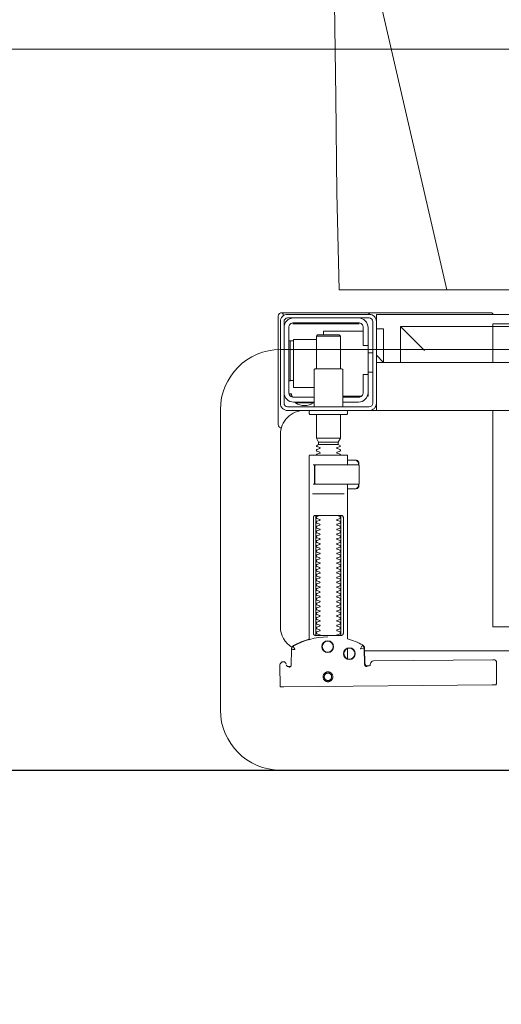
# Model space of a CAD drawing. Header units: millimetres. Extents: x 28291 to 177760, y -399809 to -170937.
# Tile 459 of 656: x 60864 to 60884, y -195425 to -195384. Entities that reach past the tile are written whole.
import ezdxf

# ---------------------------------------------------------------- set-up
doc = ezdxf.new("R2010")
doc.units = ezdxf.units.MM
doc.linetypes.add('HIDDEN2', pattern=[4.7625, 3.175, -1.5875])
doc.layers.get('0').update_dxf_attribs({"lineweight": 0})
for name, color, linetype, lineweight in [('!! 0_ Istn-sciany', 3, 'Continuous', 30), ('!! 0_Istn-went', 5, 'Continuous', 13), ('!! wymiary osi', 250, 'Continuous', 9), ('Dimension (ISO)', 7, 'Continuous', 25)]:
    doc.layers.add(name, color=color, linetype=linetype, lineweight=lineweight)
doc.layers.add('!! 2_WYBURZENIA DO REMONTU', color=7, linetype='Continuous', lineweight=0, true_color=0x4d4d4d, plot=False)
doc.layers.add('!! 2_WYPOS- SANITARNE - zrealizowane', color=9, linetype='Continuous', lineweight=0, true_color=0x808080)
doc.layers.add('!!_@ wypos sanit nd', color=7, linetype='Continuous', lineweight=0, plot=False)
doc.styles.add('Note Text (ISO)', font='tahoma.ttf')
doc.styles.add('TXT', font='simplex.shx')
doc.dimstyles.new('Default (ISO)', dxfattribs={"dimscale": 5, "dimtxt": 5, "dimasz": 5, "dimexe": 3.175, "dimexo": 0, "dimgap": 0.762, "dimtad": 1, "dimdec": 0, "dimrnd": 1e-08, "dimzin": 0, "dimtxsty": 'Note Text (ISO)', "dimcen": 0.09, "dimdle": 10, "dimclrd": 256, "dimclre": 256, "dimclrt": 256, "dimazin": 0, "dimtfac": 0.70104, "dimtmove": 0, "dimatfit": 3, "dimfxl": 1, "dimtolj": 1, "dimtzin": 0, "dimlwd": -1, "dimlwe": -1, "dimarcsym": 0})
doc.dimstyles.new('DIM50', dxfattribs={"dimscale": 5, "dimtxt": 2.5, "dimasz": 1.5, "dimexe": 0, "dimexo": 0, "dimgap": 0.5, "dimtad": 1, "dimdec": 4, "dimrnd": 0.5, "dimdsep": 46, "dimtxsty": 'TXT', "dimblk1": 'TICK1', "dimblk2": 'TICK1', "dimsah": 1, "dimcen": 0, "dimse1": 1, "dimse2": 1, "dimclrd": 1, "dimclre": 7, "dimclrt": 9, "dimadec": 0, "dimazin": 0, "dimtfac": 1, "dimtdec": 4, "dimtmove": 2, "dimatfit": 3, "dimldrblk": 'TICK1', "dimfxl": 1, "dimtolj": 1, "dimarcsym": 0})

# ---------------------------------------------------------------- blocks, each defined once
blk = doc.blocks.new('A$C351F644B')
for p, q in [((-16.707, 35.716), (-13.073, 19.983)), ((13.073, 19.983), (-13.073, 19.983)), ((-20, 17.5), (20, 17.5)), ((-22.5, 2.5), (-22.5, 15)), ((20, 0), (-20, 0))]:
    blk.add_line(p, q)
for centre, start, end in [((-20, 15), 90, 180), ((-20, 2.5), 180, 270)]:
    blk.add_arc(centre, 2.5, start, end)
blk = doc.blocks.new('A$Cff2eaf8b')
for points in [[(0.19864, 0.08252), (0.11173, 0.08169)], [(0.20013, 0.08252), (0.20025, 0.07353)], [(0.16386, 0.07389), (0.16409, 0.07384), (0.16425, 0.07378), (0.1644, 0.07368), (0.16452, 0.07356), (0.16463, 0.07342), (0.16471, 0.07326), (0.16476, 0.07309), (0.16478, 0.07292), (0.16496, 0.06636), (0.16497, 0.06624), (0.16498, 0.06614), (0.165, 0.06604), (0.16503, 0.06594), (0.16507, 0.06584), (0.16511, 0.06575), (0.16516, 0.06566), (0.16521, 0.06557), (0.16527, 0.06549), (0.16534, 0.0654), (0.16542, 0.06533), (0.1655, 0.06526), (0.16558, 0.06519), (0.16567, 0.06513), (0.16576, 0.06508), (0.16651, 0.0647), (0.16726, 0.06433), (0.16803, 0.06399), (0.16881, 0.06367), (0.1696, 0.06337), (0.17039, 0.06309), (0.17119, 0.06284), (0.172, 0.0626), (0.172, -0.00186)], [(0.1651, 0.06653), (0.16492, 0.07312), (0.1649, 0.07329), (0.16485, 0.07345), (0.16478, 0.07361), (0.16467, 0.07374), (0.16455, 0.07386), (0.16441, 0.07396), (0.16425, 0.07403), (0.16409, 0.07408), (0.16391, 0.07409)], [(0.19757, 0.07355), (0.19749, 0.07368), (0.19738, 0.0738), (0.19726, 0.0739), (0.19713, 0.07399), (0.19698, 0.07405), (0.19683, 0.07408), (0.19667, 0.07409), (0.19577, 0.07408)], [(0.172, 0.07087), (0.172, 0.06656)], [(0.16493, 0.0675), (-0.16477, 0.0675)], [(-0.11847, -0.0325), (-0.11847, 0.0575), (0.11153, 0.0575), (0.11153, -0.0325)], [(0.17483, 0.06014), (0.17483, 0.01214)], [(0.18523, 0.01214), (0.18523, 0.06014)], [(0.16811, -0.00015), (0.16776, -0.00056), (0.16776, -0.00022), (0.16779, -0.00011), (0.16786, -0.00004), (0.16797, 0), (0.1681, 0.00001), (0.16822, 0.00001), (0.16841, 0.00003), (0.16887, 0.00014), (0.172, 0.00014)], [(0.16848, 0.00006), (0.16856, 0.00012), (0.16876, 0.00014)], [(0.18662, 0.00214), (0.17345, 0.00214)], [(0.16732, -0.0019), (0.16732, -0.00074), (0.16736, -0.00062), (0.16746, -0.00054), (0.16767, -0.00049)], [(0.16751, -0.00165), (0.16754, -0.00139), (0.16766, -0.00086)], [(0.17371, -0.00186), (0.18481, -0.00186), (0.18637, -0.00186)], [(0.16767, -0.01124), (0.16755, -0.01122), (0.16746, -0.01119), (0.16737, -0.01112), (0.16732, -0.01098), (0.16732, -0.00983)], [(0.16766, -0.01087), (0.16754, -0.01033), (0.16751, -0.01008)], [(0.172, -0.01186), (0.16887, -0.01186), (0.16841, -0.01176), (0.16831, -0.01174), (0.16819, -0.01174), (0.16806, -0.01173), (0.16794, -0.01172), (0.16783, -0.01166), (0.16776, -0.01151), (0.16776, -0.01117), (0.16811, -0.01157)], [(0.16876, -0.01186), (0.16866, -0.01186), (0.16848, -0.01178)], [(0.18558, -0.00986), (0.18637, -0.00986)], [(0.1759, -0.0183), (0.1841, -0.0183)], [(0.1841, -0.01936), (0.1759, -0.01936)], [(0.185, -0.02092), (0.175, -0.02092)], [(0.19962, -0.02522), (0.19976, -0.02523), (0.19987, -0.02526), (0.20001, -0.0253)], [(0.20099, -0.02671), (0.20099, -0.0717)], [(-0.16, -0.0355), (-0.16, -0.0325), (0.16, -0.0325), (0.16, -0.0355)], [(0.16, -0.0485), (0.16, -0.0365)], [(0.1635, -0.0475), (0.1635, -0.04)], [(0.174, -0.0385), (0.16618, -0.0385)], [(0.167, -0.03806), (0.16693, -0.03815), (0.16687, -0.03825), (0.16681, -0.03837), (0.16675, -0.0385)], [(0.19499, -0.03806), (0.19506, -0.03814), (0.19512, -0.03823), (0.19517, -0.03833), (0.19521, -0.03842), (0.19525, -0.03853), (0.19528, -0.03863), (0.19531, -0.03874), (0.19533, -0.03885), (0.19535, -0.03896), (0.19537, -0.03907), (0.19538, -0.03917), (0.19539, -0.03927), (0.19537, -0.03937), (0.19547, -0.0394), (0.19557, -0.0394), (0.19567, -0.0394), (0.19578, -0.0394), (0.19589, -0.0394), (0.19612, -0.0394), (0.19616, -0.0393), (0.19615, -0.03919), (0.19613, -0.03907), (0.19609, -0.03894), (0.19605, -0.03882), (0.19594, -0.03861)], [(0.186, -0.042), (0.1945, -0.042), (0.1945, -0.062), (0.185, -0.062)], [(0.19591, -0.04489), (0.19602, -0.04489), (0.19615, -0.04489), (0.19632, -0.04489), (0.1965, -0.04489)], [(0.1615, -0.0485), (0.1635, -0.0485)], [(0.16, -0.0555), (0.157, -0.0525), (0.16, -0.0525), (-0.16, -0.0525), (-0.157, -0.0525), (-0.16, -0.0555)], [(0.11153, -0.0525), (0.11153, -0.0675), (0.15, -0.0675)], [(0.14, -0.0575), (0.15, -0.0675), (0.15, -0.0525)], [(0.16, -0.0665), (0.157, -0.0665), (0.157, -0.0525)], [(0.175, -0.0498), (0.175, -0.06346), (0.1755, -0.06396), (0.1845, -0.06396), (0.185, -0.06346), (0.185, -0.0498)], [(0.1615, -0.0565), (0.1635, -0.0565)], [(0.1655, -0.0655), (0.182, -0.0655), (0.182, -0.06396)], [(0.185, -0.06346), (0.175, -0.06346)], [(0.1965, -0.06151), (0.19632, -0.06151), (0.19615, -0.06151), (0.19602, -0.06151), (0.19591, -0.06151)], [(0.16, -0.0695), (0.16, -0.0725), (0.03305, -0.0725)], [(0.16721, -0.0685), (0.19466, -0.0685), (0.19478, -0.0685)], [(0.17, -0.069), (0.17, -0.0685)], [(0.174, -0.069), (0.174, -0.0685)]]:
    blk.add_lwpolyline(points)
for points in [[(0.16424, 0.07378), (0.16327, 0.07377), (0.16304, 0.07374), (0.16282, 0.07366), (0.16262, 0.07353), (0.16265, 0.07357), (0.16258, 0.07337), (0.16257, 0.07317, -0.157432), (0.16238, 0.07258), (0.1621, 0.07218, -0.241147), (0.16129, 0.07175), (0.1115, 0.07128), (0.11133, 0.07127), (0.11119, 0.07127), (0.11107, 0.07127), (0.11094, 0.07128), (0.11078, 0.0713), (0.11062, 0.07135), (0.11047, 0.07143), (0.11033, 0.07153), (0.11022, 0.07165), (0.11012, 0.07179), (0.11005, 0.07194), (0.11001, 0.0721), (0.10999, 0.07227), (0.10995, 0.08127), (0.11022, 0.08166)], [(0.19647, 0.0744), (0.19626, 0.07438), (0.19604, 0.0743), (0.19585, 0.07417), (0.19566, 0.07396, 0.132231), (0.19551, 0.07346), (0.19546, 0.06691)], [(0.19768, 0.0731, 0.415336), (0.19869, 0.07211)], [(0.19885, 0.07212), (0.19898, 0.07212), (0.19912, 0.07213), (0.19927, 0.07216), (0.1994, 0.07222), (0.19953, 0.07229), (0.19965, 0.07238), (0.19975, 0.07248), (0.20007, 0.07294, 0.158481), (0.20025, 0.07353)], [(0.18031, 0.06175, 0.125713), (0.19466, 0.06556, 0.121439), (0.19519, 0.06605, -0.262119), (0.2, 0.0575), (0.2, -0.0225, -0.414214), (0.19, -0.0325), (0.18751, -0.0325, 0.405519), (0.188, -0.032), (0.188, -0.0313, 0.414214), (0.1875, -0.0308), (0.1725, -0.0308, 0.414214), (0.172, -0.0313), (0.172, -0.032, 0.405519), (0.17249, -0.0325, 0.001664), (0.15993, -0.0325)], [(0.172, -0.00986), (0.172, -0.01366, 0.414214), (0.1722, -0.01386), (0.18462, -0.01386), (0.1878, -0.01386, 0.414214), (0.188, -0.01366), (0.188, 0.06267), (0.18885, 0.06292), (0.18969, 0.06319), (0.19052, 0.0635), (0.19134, 0.06382), (0.19215, 0.06417), (0.19295, 0.06454), (0.19374, 0.06494), (0.19456, 0.06538), (0.19464, 0.06544), (0.19473, 0.0655), (0.19481, 0.06557), (0.19488, 0.06564), (0.19495, 0.06572), (0.19502, 0.06581)], [(0.17647, 0.01114, 0.182836), (0.17636, 0.01123), (0.17515, 0.01163, 0.050055), (0.175, 0.0119), (0.175, 0.01218, 0.050055), (0.17515, 0.01244), (0.17636, 0.01285, 0.719897), (0.17636, 0.01323), (0.17515, 0.01363, 0.050055), (0.175, 0.0139), (0.175, 0.01418, 0.050055), (0.17515, 0.01444), (0.17636, 0.01485, 0.719897), (0.17636, 0.01523), (0.17515, 0.01563, 0.050055), (0.175, 0.0159), (0.175, 0.01618, 0.050055), (0.17515, 0.01644), (0.17636, 0.01685, 0.719897), (0.17636, 0.01723), (0.17515, 0.01763, 0.050055), (0.175, 0.0179), (0.175, 0.01818, 0.050055), (0.17515, 0.01844), (0.17636, 0.01885, 0.719897), (0.17636, 0.01923), (0.17515, 0.01963, 0.050055), (0.175, 0.0199), (0.175, 0.02018, 0.050055), (0.17515, 0.02044), (0.17636, 0.02085, 0.719897), (0.17636, 0.02123), (0.17515, 0.02163, 0.050055), (0.175, 0.0219), (0.175, 0.02218, 0.050055), (0.17515, 0.02244), (0.17636, 0.02285, 0.719897), (0.17636, 0.02323), (0.17515, 0.02363, 0.050055), (0.175, 0.0239), (0.175, 0.02418, 0.050055), (0.17515, 0.02444), (0.17636, 0.02485, 0.719897), (0.17636, 0.02523), (0.17515, 0.02563, 0.050055), (0.175, 0.0259), (0.175, 0.02618, 0.050055), (0.17515, 0.02644), (0.17636, 0.02685, 0.719897), (0.17636, 0.02723), (0.17515, 0.02763, 0.050055), (0.175, 0.0279), (0.175, 0.02818, 0.050055), (0.17515, 0.02844), (0.17636, 0.02885, 0.719897), (0.17636, 0.02923), (0.17515, 0.02963, 0.050055), (0.175, 0.0299), (0.175, 0.03018, 0.050055), (0.17515, 0.03044), (0.17636, 0.03085, 0.719897), (0.17636, 0.03123), (0.17515, 0.03163, 0.050055), (0.175, 0.0319), (0.175, 0.03218, 0.050055), (0.17515, 0.03244), (0.17636, 0.03285, 0.719897), (0.17636, 0.03323), (0.17515, 0.03363, 0.050055), (0.175, 0.0339), (0.175, 0.03418, 0.050055), (0.17515, 0.03444), (0.17636, 0.03485, 0.719897), (0.17636, 0.03523), (0.17515, 0.03563, 0.050055), (0.175, 0.0359), (0.175, 0.03618, 0.050055), (0.17515, 0.03644), (0.17636, 0.03685, 0.719897), (0.17636, 0.03723), (0.17515, 0.03763, 0.050055), (0.175, 0.0379), (0.175, 0.03818, 0.050055), (0.17515, 0.03844), (0.17636, 0.03885, 0.719897), (0.17636, 0.03923), (0.17515, 0.03963, 0.050055), (0.175, 0.0399), (0.175, 0.04018, 0.050055), (0.17515, 0.04044), (0.17636, 0.04085, 0.719897), (0.17636, 0.04123), (0.17515, 0.04163, 0.050055), (0.175, 0.0419), (0.175, 0.04218, 0.050055), (0.17515, 0.04244), (0.17636, 0.04285, 0.719897), (0.17636, 0.04323), (0.17515, 0.04363, 0.050055), (0.175, 0.0439), (0.175, 0.04418, 0.050055), (0.17515, 0.04444), (0.17636, 0.04485, 0.719897), (0.17636, 0.04523), (0.17515, 0.04563, 0.050055), (0.175, 0.0459), (0.175, 0.04618, 0.050055), (0.17515, 0.04644), (0.17636, 0.04685, 0.719897), (0.17636, 0.04723), (0.17515, 0.04763, 0.050055), (0.175, 0.0479), (0.175, 0.04818, 0.050055), (0.17515, 0.04844), (0.17636, 0.04885, 0.719897), (0.17636, 0.04923), (0.17515, 0.04963, 0.050055), (0.175, 0.0499), (0.175, 0.05018, 0.050055), (0.17515, 0.05044), (0.17636, 0.05085, 0.719897), (0.17636, 0.05123), (0.17515, 0.05163, 0.050055), (0.175, 0.0519), (0.175, 0.05218, 0.050055), (0.17515, 0.05244), (0.17636, 0.05285, 0.719897), (0.17636, 0.05323), (0.17515, 0.05363, 0.050055), (0.175, 0.0539), (0.175, 0.05418, 0.050055), (0.17515, 0.05444), (0.17636, 0.05485, 0.719897), (0.17636, 0.05523), (0.17515, 0.05563, 0.050055), (0.175, 0.0559), (0.175, 0.05618, 0.050055), (0.17515, 0.05644), (0.17636, 0.05685, 0.719897), (0.17636, 0.05723), (0.17515, 0.05763, 0.050055), (0.175, 0.0579), (0.175, 0.05818, 0.050055), (0.17515, 0.05844), (0.17636, 0.05885, 0.719897), (0.17636, 0.05923), (0.17515, 0.05963, 0.050055), (0.175, 0.0599), (0.175, 0.06018, 0.050055), (0.17515, 0.06044), (0.17636, 0.06085, 0.474594), (0.17647, 0.06114)], [(0.18353, 0.06114, 0.474594), (0.18364, 0.06085), (0.18485, 0.06044, 0.050055), (0.185, 0.06018), (0.185, 0.0599, 0.050055), (0.18485, 0.05963), (0.18364, 0.05923, 0.719897), (0.18364, 0.05885), (0.18485, 0.05844, 0.050055), (0.185, 0.05818), (0.185, 0.0579, 0.050055), (0.18485, 0.05763), (0.18364, 0.05723, 0.719897), (0.18364, 0.05685), (0.18485, 0.05644, 0.050055), (0.185, 0.05618), (0.185, 0.0559, 0.050055), (0.18485, 0.05563), (0.18364, 0.05523, 0.719897), (0.18364, 0.05485), (0.18485, 0.05444, 0.050055), (0.185, 0.05418), (0.185, 0.0539, 0.050055), (0.18485, 0.05363), (0.18364, 0.05323, 0.719897), (0.18364, 0.05285), (0.18485, 0.05244, 0.050055), (0.185, 0.05218), (0.185, 0.0519, 0.050055), (0.18485, 0.05163), (0.18364, 0.05123, 0.719897), (0.18364, 0.05085), (0.18485, 0.05044, 0.050055), (0.185, 0.05018), (0.185, 0.0499, 0.050055), (0.18485, 0.04963), (0.18364, 0.04923, 0.719897), (0.18364, 0.04885), (0.18485, 0.04844, 0.050055), (0.185, 0.04818), (0.185, 0.0479, 0.050055), (0.18485, 0.04763), (0.18364, 0.04723, 0.719897), (0.18364, 0.04685), (0.18485, 0.04644, 0.050055), (0.185, 0.04618), (0.185, 0.0459, 0.050055), (0.18485, 0.04563), (0.18364, 0.04523, 0.719897), (0.18364, 0.04485), (0.18485, 0.04444, 0.050055), (0.185, 0.04418), (0.185, 0.0439, 0.050055), (0.18485, 0.04363), (0.18364, 0.04323, 0.719897), (0.18364, 0.04285), (0.18485, 0.04244, 0.050055), (0.185, 0.04218), (0.185, 0.0419, 0.050055), (0.18485, 0.04163), (0.18364, 0.04123, 0.719897), (0.18364, 0.04085), (0.18485, 0.04044, 0.050055), (0.185, 0.04018), (0.185, 0.0399, 0.050055), (0.18485, 0.03963), (0.18364, 0.03923, 0.719897), (0.18364, 0.03885), (0.18485, 0.03844, 0.050055), (0.185, 0.03818), (0.185, 0.0379, 0.050055), (0.18485, 0.03763), (0.18364, 0.03723, 0.719897), (0.18364, 0.03685), (0.18485, 0.03644, 0.050055), (0.185, 0.03618), (0.185, 0.0359, 0.050055), (0.18485, 0.03563), (0.18364, 0.03523, 0.719897), (0.18364, 0.03485), (0.18485, 0.03444, 0.050055), (0.185, 0.03418), (0.185, 0.0339, 0.050055), (0.18485, 0.03363), (0.18364, 0.03323, 0.719897), (0.18364, 0.03285), (0.18485, 0.03244, 0.050055), (0.185, 0.03218), (0.185, 0.0319, 0.050055), (0.18485, 0.03163), (0.18364, 0.03123, 0.719897), (0.18364, 0.03085), (0.18485, 0.03044, 0.050055), (0.185, 0.03018), (0.185, 0.0299, 0.050055), (0.18485, 0.02963), (0.18364, 0.02923, 0.719897), (0.18364, 0.02885), (0.18485, 0.02844, 0.050055), (0.185, 0.02818), (0.185, 0.0279, 0.050055), (0.18485, 0.02763), (0.18364, 0.02723, 0.719897), (0.18364, 0.02685), (0.18485, 0.02644, 0.050055), (0.185, 0.02618), (0.185, 0.0259, 0.050055), (0.18485, 0.02563), (0.18364, 0.02523, 0.719897), (0.18364, 0.02485), (0.18485, 0.02444, 0.050055), (0.185, 0.02418), (0.185, 0.0239, 0.050055), (0.18485, 0.02363), (0.18364, 0.02323, 0.719897), (0.18364, 0.02285), (0.18485, 0.02244, 0.050055), (0.185, 0.02218), (0.185, 0.0219, 0.050055), (0.18485, 0.02163), (0.18364, 0.02123, 0.719897), (0.18364, 0.02085), (0.18485, 0.02044, 0.050055), (0.185, 0.02018), (0.185, 0.0199, 0.050055), (0.18485, 0.01963), (0.18364, 0.01923, 0.719897), (0.18364, 0.01885), (0.18485, 0.01844, 0.050055), (0.185, 0.01818), (0.185, 0.0179, 0.050055), (0.18485, 0.01763), (0.18364, 0.01723, 0.719897), (0.18364, 0.01685), (0.18485, 0.01644, 0.050055), (0.185, 0.01618), (0.185, 0.0159, 0.050055), (0.18485, 0.01563), (0.18364, 0.01523, 0.719897), (0.18364, 0.01485), (0.18485, 0.01444, 0.050055), (0.185, 0.01418), (0.185, 0.0139, 0.050055), (0.18485, 0.01363), (0.18364, 0.01323, 0.719897), (0.18364, 0.01285), (0.18485, 0.01244, 0.050055), (0.185, 0.01218), (0.185, 0.0119, 0.050055), (0.18485, 0.01163), (0.18364, 0.01123, 0.182836), (0.18353, 0.01114)], [(0.18575, -0.00966), (0.18575, -0.00207), (0.18572, -0.00196), (0.18564, -0.00189), (0.18554, -0.00186), (0.18565, -0.00188), (0.18573, -0.00194), (0.18577, -0.00204), (0.18577, -0.00966), (0.18574, -0.00977), (0.18566, -0.00984), (0.18547, -0.00986), (0.18558, -0.00981), (0.18563, -0.00966), (0.18563, -0.00206), (0.18557, -0.00191), (0.18547, -0.00186), (0.16743, -0.00186, 0.414214), (0.16723, -0.00206), (0.16723, -0.00966, 0.414214), (0.16743, -0.00986), (0.18547, -0.00986)], [(0.18555, -0.00986, 0.414213), (0.18575, -0.00966), (0.18575, -0.00207), (0.18575, -0.00966), (0.18572, -0.00977), (0.18564, -0.00984), (0.18554, -0.00986)], [(0.175, -0.01382), (0.175, -0.01406, -0.050055), (0.17515, -0.01432), (0.17636, -0.01473, -0.719897), (0.17636, -0.01511), (0.17515, -0.01552, -0.050055), (0.175, -0.01578), (0.175, -0.01606, -0.050055), (0.17515, -0.01632), (0.17636, -0.01673, -0.719897), (0.17636, -0.01711), (0.17515, -0.01752, -0.050055), (0.175, -0.01778), (0.1759, -0.0183), (0.1759, -0.01936), (0.175, -0.02092), (0.175, -0.0308)], [(0.185, -0.01382), (0.185, -0.01406, 0.050055), (0.18485, -0.01432), (0.18364, -0.01473, 0.719897), (0.18364, -0.01511), (0.18485, -0.01552, 0.050055), (0.185, -0.01578), (0.185, -0.01606, 0.050055), (0.18485, -0.01632), (0.18364, -0.01673, 0.719897), (0.18364, -0.01711), (0.18485, -0.01752, 0.050055), (0.185, -0.01778), (0.1841, -0.0183), (0.1841, -0.01936), (0.185, -0.02092), (0.185, -0.0308)], [(0.2001, -0.02534, 0.126559), (0.19961, -0.02525)], [(0.20099, -0.02671, 0.198909), (0.20055, -0.02564, 0.091301), (0.2001, -0.02534)], [(0.16379, -0.0385), (0.1635, -0.0385), (0.1635, -0.04, -0.414214), (0.1675, -0.036), (0.174, -0.036)], [(0.174, -0.034), (0.174, -0.0493, 0.414214), (0.1745, -0.0498), (0.1855, -0.0498, 0.414214), (0.186, -0.0493), (0.186, -0.034)], [(0.19375, -0.03562, 0.119096), (0.19, -0.03454, 0.119096), (0.18625, -0.03562)], [(0.19375, -0.036), (0.19375, -0.03562), (0.18625, -0.03562), (0.18625, -0.036), (0.1945, -0.036, -0.414214), (0.1985, -0.04)], [(0.174, -0.038), (0.1675, -0.038, 0.414214), (0.1655, -0.04), (0.1655, -0.0475), (0.1635, -0.0475), (0.1635, -0.067, 0.414214), (0.1675, -0.071)], [(0.1635, -0.0595), (0.1655, -0.0595), (0.1655, -0.067, 0.414214), (0.1675, -0.069), (0.1945, -0.069, 0.414214), (0.1965, -0.067), (0.1965, -0.04, 0.414214), (0.1945, -0.038), (0.186, -0.038)], [(0.1945, -0.04497), (0.19515, -0.04496), (0.19542, -0.04496), (0.1956, -0.04496), (0.19566, -0.04496, 0.116465), (0.19589, -0.0449), (0.196, -0.04485), (0.196, -0.06155), (0.19589, -0.0615, 0.116465), (0.19566, -0.06144), (0.19542, -0.06144), (0.19515, -0.06144), (0.1945, -0.06143)], [(0.1945, -0.071, 0.414214), (0.1985, -0.067)], [(0.11124, -0.0725), (0.11142, -0.07274), (0.11165, -0.07293), (0.11192, -0.07308), (0.1122, -0.07317), (0.1125, -0.0732), (0.1623, -0.0732, 0.326231), (0.16325, -0.0725)], [(0.1987, -0.07216, 0.000114), (0.1987, -0.07216, 0.517015), (0.20003, -0.07309), (0.19993, -0.07313), (0.19983, -0.07315), (0.19971, -0.07318), (0.19958, -0.07319), (0.19948, -0.07319), (0.19903, -0.07319), (0.19841, -0.07319), (0.19771, -0.07319), (0.16427, -0.07319), (0.16392, -0.07319), (0.16356, -0.07319), (0.16323, -0.07319), (0.16293, -0.07319), (0.16269, -0.07319), (0.16249, -0.07319), (0.16236, -0.07319)], [(0.2001, -0.07306, 0.091301), (0.20055, -0.07276, 0.198909), (0.20099, -0.0717)]]:
    blk.add_lwpolyline(points, format="xyb")
for points in [[(0.18024, 0.0763), (0.18044, 0.07631), (0.18064, 0.07634), (0.18083, 0.07639), (0.18102, 0.07646), (0.1812, 0.07655), (0.18138, 0.07665), (0.18154, 0.07677), (0.18168, 0.07691), (0.18182, 0.07706), (0.18193, 0.07722), (0.18204, 0.0774), (0.18212, 0.07758), (0.18219, 0.07777), (0.18223, 0.07796), (0.18226, 0.07816), (0.18227, 0.07836), (0.18226, 0.07857), (0.18223, 0.07876), (0.18217, 0.07896), (0.18211, 0.07915), (0.18202, 0.07933), (0.18191, 0.0795), (0.18179, 0.07966), (0.18165, 0.07981), (0.1815, 0.07994), (0.18134, 0.08006), (0.18117, 0.08016), (0.18099, 0.08024), (0.1808, 0.08031), (0.1806, 0.08036), (0.1804, 0.08038), (0.1802, 0.08039), (0.18, 0.08038), (0.1798, 0.08035), (0.17961, 0.0803), (0.17942, 0.08023), (0.17924, 0.08014), (0.17907, 0.08004), (0.17891, 0.07992), (0.17876, 0.07978), (0.17863, 0.07963), (0.17851, 0.07947), (0.17841, 0.07929), (0.17832, 0.07911), (0.17826, 0.07892), (0.17821, 0.07872), (0.17818, 0.07853), (0.17817, 0.07832), (0.17819, 0.07812), (0.17822, 0.07793), (0.17827, 0.07773), (0.17834, 0.07754), (0.17842, 0.07736), (0.17853, 0.07719), (0.17865, 0.07703), (0.17879, 0.07688), (0.17894, 0.07675), (0.1791, 0.07663), (0.17927, 0.07653), (0.17946, 0.07645), (0.17965, 0.07638), (0.17984, 0.07633), (0.18004, 0.07631)], [(0.18023, 0.07679), (0.18038, 0.0768), (0.18053, 0.07682), (0.18068, 0.07686), (0.18082, 0.07691), (0.18096, 0.07698), (0.18109, 0.07706), (0.18121, 0.07715), (0.18132, 0.07725), (0.18143, 0.07737), (0.18151, 0.07749), (0.18159, 0.07762), (0.18166, 0.07776), (0.18171, 0.0779), (0.18174, 0.07805), (0.18176, 0.0782), (0.18177, 0.07835), (0.18176, 0.0785), (0.18174, 0.07866), (0.1817, 0.0788), (0.18164, 0.07895), (0.18158, 0.07908), (0.1815, 0.07921), (0.18141, 0.07933), (0.1813, 0.07944), (0.18119, 0.07955), (0.18107, 0.07964), (0.18093, 0.07971), (0.1808, 0.07978), (0.18065, 0.07983), (0.18051, 0.07986), (0.18036, 0.07988), (0.1802, 0.07989), (0.18005, 0.07988), (0.1799, 0.07986), (0.17975, 0.07982), (0.17961, 0.07976), (0.17947, 0.0797), (0.17935, 0.07962), (0.17922, 0.07953), (0.17911, 0.07942), (0.17901, 0.07931), (0.17892, 0.07919), (0.17884, 0.07906), (0.17878, 0.07892), (0.17873, 0.07877), (0.1787, 0.07863), (0.17867, 0.07848), (0.17867, 0.07832), (0.17868, 0.07817), (0.1787, 0.07802), (0.17874, 0.07787), (0.17879, 0.07773), (0.17886, 0.07759), (0.17894, 0.07746), (0.17903, 0.07734), (0.17913, 0.07723), (0.17925, 0.07713), (0.17937, 0.07704), (0.1795, 0.07696), (0.17964, 0.0769), (0.17978, 0.07685), (0.17993, 0.07682), (0.18008, 0.07679)], [(0.16587, 0.06536), (0.16582, 0.06538), (0.16577, 0.06542), (0.16573, 0.06545), (0.16568, 0.06549), (0.16563, 0.06553), (0.16558, 0.06558), (0.16553, 0.06563), (0.16548, 0.06568), (0.16544, 0.06573), (0.1654, 0.06579), (0.16536, 0.06585), (0.16532, 0.06591), (0.16529, 0.06597), (0.16526, 0.06603), (0.16523, 0.0661), (0.16521, 0.06616), (0.16519, 0.06623), (0.16517, 0.06629), (0.16515, 0.06636), (0.16514, 0.06642), (0.16514, 0.06648), (0.16513, 0.06654), (0.16513, 0.06659), (0.16518, 0.06661), (0.16643, 0.06666), (0.16648, 0.06666), (0.16654, 0.06666), (0.16659, 0.06668), (0.16664, 0.06665), (0.16661, 0.06661), (0.16658, 0.06656), (0.16655, 0.06651), (0.16652, 0.06645), (0.16594, 0.06536)], [(0.18533, 0.06114), (0.18541, 0.06113), (0.1855, 0.06112), (0.18559, 0.06111), (0.18567, 0.06108), (0.18575, 0.06105), (0.18583, 0.06101), (0.18591, 0.06096), (0.18597, 0.0609), (0.18604, 0.06084), (0.18609, 0.06076), (0.18615, 0.06068), (0.18619, 0.06058), (0.18623, 0.06048), (0.18625, 0.06037), (0.18627, 0.06025), (0.18628, 0.06014), (0.18628, 0.01214), (0.18627, 0.01202), (0.18625, 0.01191), (0.18623, 0.0118), (0.18619, 0.01169), (0.18615, 0.0116), (0.18609, 0.01151), (0.18604, 0.01144), (0.18597, 0.01137), (0.18591, 0.01131), (0.18583, 0.01126), (0.18575, 0.01122), (0.18567, 0.01119), (0.18559, 0.01117), (0.1855, 0.01115), (0.18541, 0.01114), (0.18533, 0.01114), (0.17475, 0.01114), (0.17466, 0.01114), (0.17457, 0.01115), (0.17449, 0.01117), (0.1744, 0.01119), (0.17432, 0.01122), (0.17424, 0.01126), (0.17416, 0.01131), (0.17409, 0.01137), (0.17403, 0.01144), (0.17397, 0.01151), (0.17392, 0.0116), (0.17387, 0.01169), (0.17384, 0.0118), (0.17381, 0.01191), (0.17379, 0.01202), (0.17379, 0.01214), (0.17379, 0.06014), (0.17379, 0.06025), (0.17381, 0.06037), (0.17384, 0.06048), (0.17387, 0.06058), (0.17392, 0.06068), (0.17397, 0.06076), (0.17403, 0.06084), (0.17409, 0.0609), (0.17416, 0.06096), (0.17424, 0.06101), (0.17432, 0.06105), (0.1744, 0.06108), (0.17449, 0.06111), (0.17457, 0.06112), (0.17466, 0.06113), (0.17475, 0.06114)], [(-0.11847, -0.0685), (0.11153, -0.0685), (0.11153, -0.0675), (-0.11847, -0.0675)]]:
    blk.add_lwpolyline(points, close=True)
for points in [[(0.19546, 0.0669), (0.19546, 0.0669), (0.19546, 0.0669), (0.19546, 0.06691), (0.19546, 0.06691), (0.19546, 0.06691), (0.19546, 0.06691), (0.19546, 0.06691), (0.19546, 0.06691), (0.19546, 0.06691), (0.19546, 0.06691), (0.19546, 0.06691), (0.19546, 0.06691), (0.19546, 0.06691), (0.19546, 0.06691), (0.19546, 0.06691), (0.19546, 0.06691), (0.19546, 0.06691), (0.19546, 0.06691), (0.19546, 0.06691), (0.19546, 0.0669), (0.19546, 0.0669), (0.19546, 0.0669), (0.19546, 0.0669), (0.19546, 0.0669), (0.19546, 0.0669), (0.19546, 0.0669), (0.19546, 0.0669), (0.19546, 0.0669), (0.19546, 0.0669), (0.19546, 0.0669), (0.19546, 0.0669), (0.19546, 0.0669), (0.19546, 0.0669), (0.19546, 0.0669), (0.19546, 0.0669), (0.19545, 0.0669), (0.19545, 0.06691), (0.19545, 0.06691), (0.19545, 0.06691), (0.19545, 0.06691), (0.19545, 0.06691), (0.19545, 0.06691), (0.19545, 0.06691), (0.19545, 0.06691), (0.19544, 0.06691), (0.19544, 0.06691), (0.19544, 0.0669), (0.19544, 0.0669), (0.19544, 0.0669), (0.19543, 0.0669), (0.19543, 0.0669), (0.19543, 0.0669), (0.19543, 0.0669), (0.19543, 0.0669), (0.19543, 0.0669), (0.19543, 0.0669), (0.19542, 0.0669), (0.19542, 0.0669), (0.19542, 0.0669), (0.19542, 0.0669), (0.19542, 0.0669), (0.19541, 0.0669), (0.19541, 0.0669), (0.19541, 0.0669), (0.19541, 0.0669), (0.19541, 0.0669), (0.1954, 0.0669), (0.1954, 0.0669), (0.1954, 0.0669), (0.19539, 0.0669), (0.19539, 0.0669), (0.19539, 0.0669), (0.19537, 0.06691), (0.19537, 0.06691), (0.19537, 0.06691), (0.19536, 0.06691), (0.19536, 0.06691), (0.19535, 0.06691), (0.19535, 0.06691), (0.19534, 0.06691), (0.19534, 0.06691), (0.19533, 0.06691), (0.19533, 0.06691), (0.19532, 0.06691), (0.19532, 0.06691), (0.19531, 0.06691), (0.19531, 0.06691), (0.1953, 0.06691), (0.19529, 0.06691), (0.19529, 0.06691), (0.19528, 0.06691), (0.19527, 0.06691), (0.19527, 0.06691), (0.19526, 0.06691), (0.19525, 0.06691), (0.19524, 0.06691), (0.19523, 0.06691), (0.19523, 0.06691), (0.19522, 0.06691), (0.19521, 0.06691), (0.1952, 0.06691), (0.19519, 0.06691), (0.19518, 0.06691), (0.19517, 0.06691), (0.19516, 0.06691), (0.19515, 0.06691), (0.19514, 0.06691), (0.19513, 0.06691), (0.19512, 0.06691), (0.19511, 0.06691), (0.1951, 0.06691), (0.19509, 0.06691), (0.19508, 0.06691), (0.19507, 0.06691), (0.19506, 0.06691), (0.19505, 0.06691), (0.19504, 0.06691), (0.19503, 0.06691), (0.19502, 0.06691), (0.19501, 0.06691), (0.19499, 0.06691), (0.19498, 0.06691), (0.19497, 0.06691), (0.19496, 0.06691), (0.19495, 0.06691), (0.19494, 0.06692), (0.19492, 0.06692), (0.19491, 0.06692), (0.1949, 0.06692), (0.19489, 0.06692), (0.19487, 0.06692), (0.19486, 0.06692), (0.19485, 0.06692), (0.19484, 0.06692), (0.19482, 0.06692), (0.19481, 0.06692), (0.19469, 0.06692), (0.19464, 0.06692), (0.19459, 0.06692), (0.19456, 0.06692), (0.19453, 0.06692), (0.19451, 0.06692), (0.19448, 0.06692), (0.19445, 0.06692), (0.19443, 0.06692), (0.1944, 0.06692), (0.19438, 0.06692), (0.19435, 0.06692), (0.19433, 0.06692), (0.1943, 0.06692), (0.19428, 0.06692), (0.19427, 0.06692), (0.19425, 0.06692), (0.19423, 0.06692), (0.19422, 0.06692), (0.19421, 0.06692), (0.19419, 0.06692), (0.19418, 0.06692), (0.19418, 0.06692), (0.19417, 0.06692), (0.19416, 0.06692), (0.19416, 0.06692), (0.19415, 0.06692), (0.19415, 0.06693), (0.19414, 0.06693), (0.19414, 0.06693), (0.19413, 0.06693), (0.19413, 0.06693), (0.19412, 0.06693), (0.19412, 0.06693), (0.19411, 0.06693), (0.19411, 0.06693), (0.19411, 0.06692), (0.1941, 0.06692), (0.1941, 0.06692), (0.1941, 0.06692), (0.19409, 0.06692), (0.19409, 0.06692), (0.19409, 0.06692), (0.19408, 0.06692), (0.19408, 0.06692), (0.19408, 0.06692), (0.19407, 0.06692), (0.19407, 0.06692), (0.19406, 0.06692), (0.19406, 0.06692), (0.19406, 0.06692), (0.19406, 0.06692), (0.19405, 0.06692), (0.19405, 0.06692), (0.19405, 0.06692), (0.19405, 0.06692), (0.19404, 0.06693), (0.19404, 0.06693), (0.19404, 0.06693), (0.19403, 0.06693), (0.19403, 0.06693), (0.19402, 0.06693), (0.19402, 0.06694), (0.19402, 0.06694), (0.19401, 0.06694), (0.19401, 0.06694), (0.19401, 0.06694), (0.194, 0.06694), (0.194, 0.06694), (0.194, 0.06694), (0.194, 0.06694), (0.194, 0.06694), (0.194, 0.06694), (0.19399, 0.06694), (0.19399, 0.06694), (0.19399, 0.06694), (0.19399, 0.06694), (0.19399, 0.06694), (0.19399, 0.06694), (0.19399, 0.06694), (0.19398, 0.06694), (0.19398, 0.06694), (0.19398, 0.06694), (0.19398, 0.06693), (0.19398, 0.06693), (0.19397, 0.06693), (0.19397, 0.06693), (0.19397, 0.06693), (0.19397, 0.06693), (0.19397, 0.06692), (0.19397, 0.06692), (0.19397, 0.06692), (0.19397, 0.06692), (0.19397, 0.06692), (0.19397, 0.06691), (0.19397, 0.06691), (0.19397, 0.06691), (0.19397, 0.06691), (0.19397, 0.0669), (0.19397, 0.0669), (0.19397, 0.0669), (0.19397, 0.0669), (0.19397, 0.0669), (0.19397, 0.06689), (0.19397, 0.06689), (0.19397, 0.06689), (0.19397, 0.06689), (0.19397, 0.06689), (0.19397, 0.06688), (0.19397, 0.06688), (0.19398, 0.06688), (0.19398, 0.06688), (0.19398, 0.06688), (0.19398, 0.06687), (0.19399, 0.06687), (0.19399, 0.06687), (0.19399, 0.06687), (0.194, 0.06686), (0.194, 0.06686), (0.19401, 0.06685), (0.19401, 0.06685), (0.19401, 0.06685), (0.19402, 0.06684), (0.19402, 0.06684), (0.19402, 0.06684), (0.19402, 0.06683), (0.19403, 0.06683), (0.19403, 0.06683), (0.19403, 0.06682), (0.19403, 0.06682), (0.19403, 0.06682), (0.19403, 0.06681), (0.19403, 0.06681), (0.19404, 0.06681), (0.19404, 0.06681), (0.19404, 0.0668), (0.19404, 0.0668), (0.19404, 0.0668), (0.19404, 0.06679), (0.19405, 0.06679), (0.19405, 0.06679), (0.19405, 0.06678), (0.19405, 0.06678), (0.19405, 0.06677), (0.19406, 0.06677), (0.19406, 0.06677), (0.19406, 0.06676), (0.19406, 0.06676), (0.19407, 0.06675), (0.19407, 0.06675), (0.19407, 0.06674), (0.19408, 0.06673), (0.19408, 0.06672), (0.19409, 0.06671), (0.1941, 0.0667), (0.1941, 0.06669), (0.19411, 0.06668), (0.19412, 0.06666), (0.19414, 0.06663), (0.19416, 0.06659), (0.19418, 0.06655), (0.19419, 0.06653), (0.1942, 0.06652), (0.19421, 0.0665), (0.19422, 0.06648), (0.19423, 0.06646), (0.19433, 0.06627), (0.19434, 0.06626), (0.19435, 0.06624), (0.19436, 0.06622), (0.19437, 0.06621), (0.19438, 0.06619), (0.19439, 0.06618), (0.1944, 0.06616), (0.1944, 0.06614), (0.19441, 0.06613), (0.19442, 0.06611), (0.19443, 0.0661), (0.19444, 0.06608), (0.19445, 0.06607), (0.19445, 0.06605), (0.19446, 0.06604), (0.19447, 0.06603), (0.19448, 0.06601), (0.19448, 0.066), (0.19449, 0.06598), (0.1945, 0.06597), (0.19451, 0.06596), (0.19451, 0.06595), (0.19452, 0.06593), (0.19453, 0.06592), (0.19453, 0.06591), (0.19454, 0.0659), (0.19455, 0.06588), (0.19455, 0.06587), (0.19456, 0.06586), (0.19457, 0.06585), (0.19457, 0.06584), (0.19458, 0.06583), (0.19458, 0.06582), (0.19459, 0.06581), (0.19459, 0.0658), (0.1946, 0.06579), (0.1946, 0.06578), (0.19461, 0.06577), (0.19461, 0.06576), (0.19462, 0.06575), (0.19462, 0.06574), (0.19463, 0.06573), (0.19463, 0.06572), (0.19464, 0.06572), (0.19464, 0.06571), (0.19464, 0.0657), (0.19465, 0.06569), (0.19465, 0.06569), (0.19466, 0.06568), (0.19466, 0.06567), (0.19466, 0.06567), (0.19467, 0.06566), (0.19467, 0.06566), (0.19467, 0.06565), (0.19467, 0.06565), (0.19468, 0.06564), (0.19468, 0.06564), (0.19468, 0.06564), (0.19468, 0.06563), (0.19468, 0.06563), (0.19468, 0.06563), (0.19468, 0.06563), (0.19468, 0.06563), (0.19468, 0.06562), (0.19469, 0.06562), (0.19469, 0.06562), (0.19469, 0.06562), (0.19469, 0.06562), (0.19469, 0.06562), (0.19469, 0.06562), (0.19469, 0.06561), (0.19469, 0.06561), (0.19469, 0.06561), (0.19469, 0.06561), (0.19469, 0.06561), (0.19469, 0.06561), (0.19469, 0.06561), (0.19469, 0.06561), (0.19469, 0.06561), (0.19469, 0.06561), (0.19469, 0.06561), (0.19469, 0.06561), (0.19469, 0.06561), (0.19469, 0.06561), (0.19469, 0.06561), (0.19469, 0.06561), (0.19469, 0.0656), (0.19469, 0.0656), (0.19469, 0.0656), (0.19469, 0.0656), (0.19469, 0.0656), (0.19469, 0.0656), (0.19468, 0.0656), (0.19468, 0.0656), (0.19468, 0.0656), (0.19468, 0.0656), (0.19468, 0.0656), (0.19468, 0.0656), (0.19468, 0.0656), (0.19469, 0.0656), (0.19469, 0.0656), (0.19469, 0.0656), (0.19469, 0.0656), (0.19469, 0.0656), (0.19469, 0.0656), (0.19469, 0.0656), (0.19469, 0.0656), (0.19469, 0.0656), (0.19469, 0.0656), (0.19469, 0.0656), (0.19469, 0.0656, 0.269557)], [(0.16, -0.0695), (0.16, -0.0355, -0.414214), (0.163, -0.0325), (0.197, -0.0325, -0.414214), (0.2, -0.0355), (0.2, -0.0695, -0.414214), (0.197, -0.0725), (0.163, -0.0725, -0.414214)], [(0.1985, -0.0355), (0.1985, -0.0695, -0.414214), (0.197, -0.071), (0.163, -0.071, -0.414214), (0.1615, -0.0695), (0.1615, -0.0355, -0.414214), (0.163, -0.034), (0.197, -0.034, -0.414214)]]:
    blk.add_lwpolyline(points, format="xyb", close=True)
for centre, radius in [((0.17128, 0.06872), 0.00247), ((0.17128, 0.06871), 0.00227), ((0.18031, 0.0658), 0.00247), ((0.18031, 0.0658), 0.00227)]:
    blk.add_circle(centre, radius)
for centre, major_axis, ratio, start_param, end_param in [((0.19863, 0.08251), (0.0015, 0.00001), 0.008666, 0.000034, 1.564556), ((0.11145, 0.08128), (-0.0015, -0.00001), 0.008666, 6.276938, 6.283143), ((0.11172, 0.08167), (0.0015, 0.00001), 0.008666, 1.564549, 3.135353), ((0.16326, 0.07477), (0.00001, -0.001), 0.006244, 0, 0.008667), ((0.19846, 0.074), (-0.000892, -0.000453), 0.001081, 6.273741, 6.283185), ((0.19868, 0.07311), (-0.001, -0.00001), 0.00236, 6.276941, 6.283185), ((0.19849, 0.07212), (0.000501, 0.000005), 0.008666, 5.12776, 5.491123), ((0.19868, 0.07311), (0.000013, -0.001), 0.403131, 6.273715, 6.283185), ((0.19883, 0.07312), (0.000018, -0.001), 0.702652, 6.271005, 6.283185), ((0.19875, 0.07351), (0.0015, 0.00002), 0.011557, 6.27692, 6.283202), ((0.18031, 0.06225), (0.000005, -0.0005), 0.006244, 0, 0.008667), ((0.17484, 0.06014), (0, 0.001), 0.006244, 0, 1.570796), ((0.18524, 0.06014), (0, -0.001), 0.006244, 3.141593, 4.712389), ((0.17484, 0.01214), (0, -0.001), 0.006244, 4.712389, 6.283185), ((0.18524, 0.01214), (0, -0.001), 0.006244, 4.712389, 6.283185), ((0.16768, -0.00069), (-0.000013, 0.0002), 0.199357, 6.276703, 6.276744), ((0.16768, -0.01104), (-0.000013, -0.0002), 0.199357, 0.006339, 0.00638)]:
    blk.add_ellipse(centre, major_axis=major_axis, ratio=ratio, start_param=start_param, end_param=end_param)
blk = doc.blocks.new('A$C6ce7c513')
at = {"lineweight": 0}
for points in [[(0.17745, -0.11986), (0.17695, -0.08064), (0.17646, -0.04094), (0.17548, -0.00049)], [(-0.17548, -0.00049), (0.17547, -0.00049)]]:
    blk.add_lwpolyline(points, dxfattribs=at)
blk = doc.blocks.new('*D1405')
at = {"layer": 'DEFPOINTS', "color": 0, "transparency": 16777216}
for p in [(-689.76, 120.19), (510.24, 120.19), (510.24, 18.75)]:
    blk.add_point(p, dxfattribs=at)
at = {"layer": 'Dimension (ISO)', "transparency": 16777216}
for p, q in [((-689.76, 120.19), (-689.76, 2.88)), ((510.24, 120.19), (510.24, 2.88)), ((-664.76, 18.75), (485.24, 18.75))]:
    blk.add_line(p, q, dxfattribs=at)
for points in [[(-664.76, 22.92), (-664.76, 14.58), (-689.76, 18.75)], [(485.24, 22.92), (485.24, 14.58), (510.24, 18.75)]]:
    blk.add_solid(points, dxfattribs=at)
at = {"layer": 'Dimension (ISO)', "lineweight": 9, "transparency": 16777216, "insert": (-160.63, 48.6), "char_height": 25, "attachment_point": 1, "style": 'Note Text (ISO)'}
blk.add_mtext('\\A1;1200', dxfattribs=at)
blk = doc.blocks.new('TICK1')
at = {"color": 0}
for p, q in [((0, -1.4), (0, 1.4)), ((0, 0), (-1, 0))]:
    blk.add_line(p, q, dxfattribs=at)
at = {"color": 2}
blk.add_line((-1, -1), (1, 1), dxfattribs=at)
blk = doc.blocks.new('*D2728')
at = {"layer": '!! wymiary osi', "color": 1, "lineweight": -2, "transparency": 16777216}
blk.add_line((60901.047, -195260.628), (60901.047, -195407.628), dxfattribs=at)
at = {"layer": 'DEFPOINTS', "color": 0, "transparency": 16777216}
for p in [(60824.567, -195253.128), (60824.567, -195415.128), (60901.047, -195415.128)]:
    blk.add_point(p, dxfattribs=at)
at = {"layer": '!! wymiary osi', "color": 1, "lineweight": -2, "transparency": 16777216, "xscale": 7.5, "yscale": 7.5, "zscale": 7.5}
for p, rotation in [((60901.047, -195253.128), 90), ((60901.047, -195415.128), 270)]:
    blk.add_blockref('TICK1', p, dxfattribs=dict(at, rotation=rotation))
at = {"layer": '!! wymiary osi', "color": 9, "transparency": 16777216, "insert": (60892.297, -195272.907), "char_height": 12.5, "attachment_point": 5, "rotation": 90, "style": 'TXT'}
blk.add_mtext('\\A1;162', dxfattribs=at)
blk = doc.blocks.new('*D2729')
at = {"layer": '!! wymiary osi', "color": 1, "lineweight": -2, "transparency": 16777216}
blk.add_line((60901.047, -195422.628), (60901.047, -195581.628), dxfattribs=at)
at = {"layer": 'DEFPOINTS', "color": 0, "transparency": 16777216}
for p in [(60824.567, -195415.128), (60824.567, -195589.128), (60901.047, -195589.128)]:
    blk.add_point(p, dxfattribs=at)
at = {"layer": '!! wymiary osi', "color": 1, "lineweight": -2, "transparency": 16777216, "xscale": 7.5, "yscale": 7.5, "zscale": 7.5}
for p, rotation in [((60901.047, -195415.128), 90), ((60901.047, -195589.128), 270)]:
    blk.add_blockref('TICK1', p, dxfattribs=dict(at, rotation=rotation))
at = {"layer": '!! wymiary osi', "color": 9, "transparency": 16777216, "insert": (60892.297, -195569.266), "char_height": 12.5, "attachment_point": 5, "rotation": 90, "style": 'TXT'}
blk.add_mtext('\\A1;174', dxfattribs=at)
blk = doc.blocks.new('A$C11ef928a')
at = {"layer": 'Dimension (ISO)', "lineweight": 9}
dim = blk.add_linear_dim(base=(510.24, 18.75), p1=(-689.76, 120.19), p2=(510.24, 120.19), angle=180, dimstyle='Default (ISO)', override={"dimdec": 0, "dimlfac": 1, "dimtp": 0, "dimtm": 0, "dimtdec": 2, "dimtofl": 0, "dimatfit": 1}, dxfattribs=at)
dim.commit()
dim.dimension.update_dxf_attribs({"geometry": '*D1405', "text_midpoint": (-125.68, 18.75), "dimtype": 128})

msp = doc.modelspace()

# ---------------------------------------------------------------- linework, layer by layer
at = {"layer": '!! 0_ Istn-sciany'}
msp.add_lwpolyline([(60850.56735, -195415.12813), (60964.56735, -195415.12813)], dxfattribs=at)
at = {"layer": '!! 0_Istn-went'}
msp.add_lwpolyline([(60893.27415, -195385.12813), (60853.22762, -195385.12813)], dxfattribs=at)

# ---------------------------------------------------------------- block references
at = {"layer": '!! 2_WYBURZENIA DO REMONTU', "linetype": 'HIDDEN2', "ltscale": 3}
msp.add_blockref('A$C351F644B', (60894.56735, -195415.12813), dxfattribs=at)
at = {"layer": '!! 2_WYPOS- SANITARNE - zrealizowane', "xscale": 100, "yscale": 100, "zscale": 100, "rotation": 180}
msp.add_blockref('A$C6ce7c513', (60894.56718, -195395.19409), dxfattribs=at)
at = {"layer": '!!_@ wypos sanit nd', "xscale": 100, "yscale": 100, "zscale": 100, "rotation": 180}
msp.add_blockref('A$Cff2eaf8b', (60894.56718, -195403.41209), dxfattribs=at)
at = {"xscale": -0.1, "yscale": 0.1, "zscale": 0.1, "rotation": 90}
msp.add_blockref('A$C11ef928a', (82225.12684, -195364.3052), dxfattribs=at)

# ---------------------------------------------------------------- dimensions: what is measured, and where the dimension line sits
at = {"layer": '!! wymiary osi'}
for base, p1, p2, picture, middle in [((60901.04731, -195415.12813), (60824.56735, -195253.12813), (60824.56735, -195415.12813), '*D2728', (60892.29731, -195272.90709)), ((60901.04731, -195589.12813), (60824.56735, -195415.12813), (60824.56735, -195589.12813), '*D2729', (60892.29731, -195569.26629))]:
    dim = msp.add_linear_dim(base=base, p1=p1, p2=p2, angle=90, dimstyle='DIM50', dxfattribs=at)
    dim.commit()
    dim.dimension.update_dxf_attribs({"geometry": picture, "text_midpoint": middle, "dimtype": 160})

doc.saveas('drawing.dxf')
